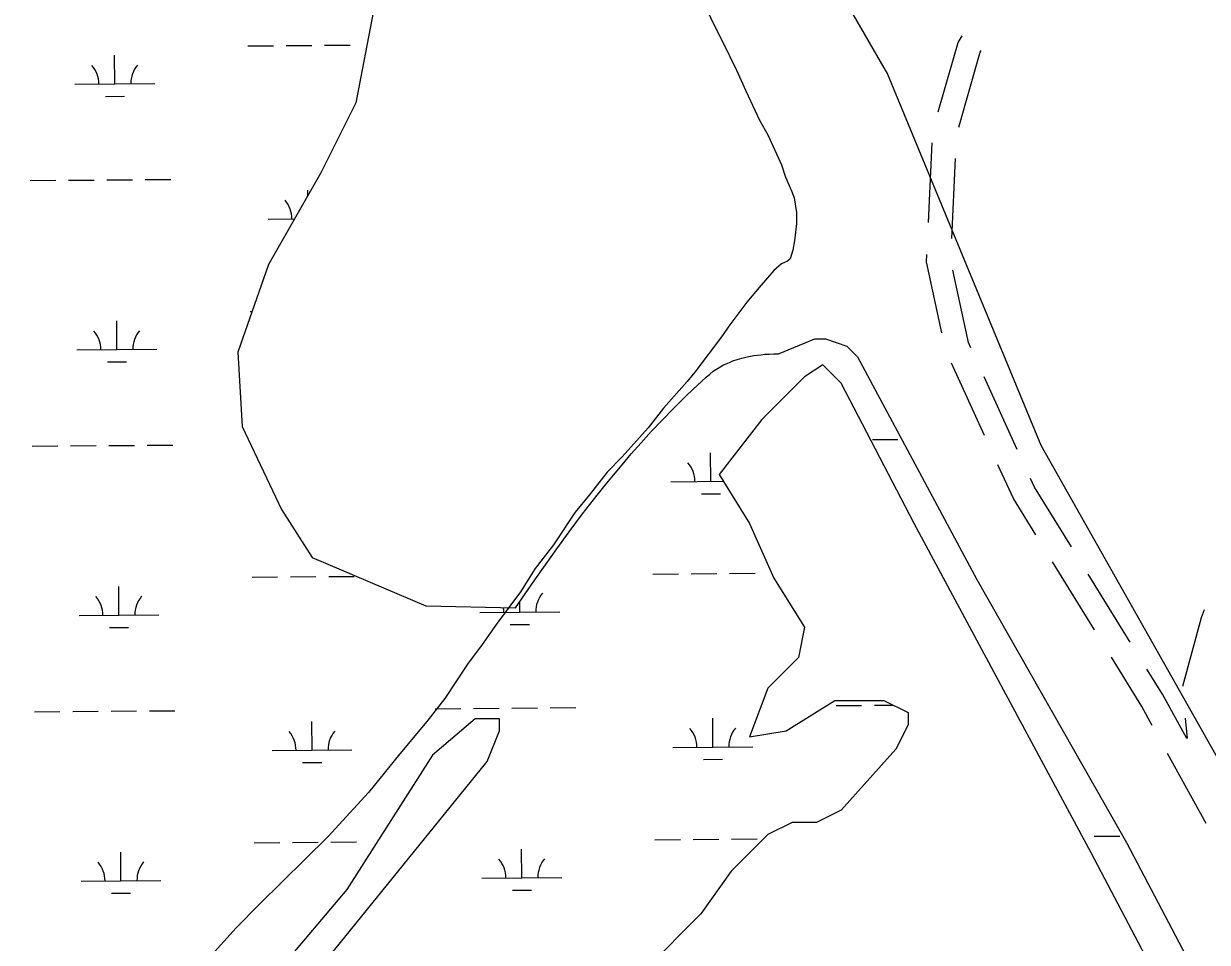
# Model space of a CAD drawing. Extents: x 3540316 to 3578335, y 553172 to 578787.
# Drawn here: x 3570985 to 3572467, y 560579 to 561730 of the extents above; entities that cross this region are included whole.
import ezdxf

# ---------------------------------------------------------------- set-up
doc = ezdxf.new("R2010")
doc.units = 0
for name, color, linetype in [('V-ROAD-CNTR', 7, 'Continuous'), ('V-SITE-VEGE', 7, 'Continuous'), ('V-UTIL-LINE', 7, 'Continuous'), ('V-WETL-SWMP', 7, 'Continuous')]:
    doc.layers.add(name, color=color, linetype=linetype)

msp = doc.modelspace()

# ---------------------------------------------------------------- linework, layer by layer
at = {"layer": 'V-ROAD-CNTR'}
for p, q in [((3572117.773234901, 561480.4776961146), (3572122.5265561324, 561580.3646619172)), ((3572146.8691143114, 561460.7649765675), (3572151.6224355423, 561560.6519423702)), ((3572188.103937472, 561213.72832132), (3572146.462312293, 561304.6457291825)), ((3572228.991243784, 561196.5011381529), (3572187.349618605, 561287.4185460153)), ((3572325.743678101, 560970.4174148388), (3572273.2204553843, 561055.5133082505)), ((3572370.389849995, 560955.2011763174), (3572317.8666272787, 561040.2970697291)), ((3572442.019371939, 560834.2887258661), (3572439.643058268, 560860.0931331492)), ((3572465.3297384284, 560727.7954188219), (3572417.271605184, 560815.4904348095))]:
    msp.add_line(p, q, dxfattribs=at)
for points in [[(3572130.0889278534, 561619.3894174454), (3572154.8579853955, 561706.1427414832), (3572160.077899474, 561714.4132443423)], [(3572155.817468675, 561600.2299048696), (3572182.5240146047, 561693.7692585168), (3572183.9772710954, 561696.0718178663)], [(3572134.423587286, 561342.5441713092), (3572115.4302838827, 561431.2425914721), (3572115.8719064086, 561440.5229097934)], [(3572170.6929685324, 561323.7855091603), (3572167.7399062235, 561330.2330185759), (3572148.2861176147, 561421.0818972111)], [(3572252.211166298, 561089.551665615), (3572224.172547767, 561134.9786438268), (3572204.760587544, 561177.361358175)], [(3572296.8573381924, 561074.3354270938), (3572250.6754522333, 561149.1573561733), (3572245.6478938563, 561160.1341750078)], [(3572436.359359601, 560899.8910228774), (3572459.8428840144, 560986.0557034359), (3572463.3993734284, 560996.1394088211)], [(3572398.0483518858, 560850.5684412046), (3572384.8330281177, 560874.6833610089), (3572346.752967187, 560936.3790574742)], [(3572441.103935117, 560834.4263231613), (3572410.7689718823, 560889.7806389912), (3572391.399139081, 560921.1628189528)]]:
    msp.add_lwpolyline(points, dxfattribs=at)
at = {"layer": 'V-SITE-VEGE'}
for p, q in [((3571836.245, 561755.6609999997), (3571848.953, 561728.6730000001)), ((3571848.953, 561728.6730000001), (3571859.558, 561708.1539999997)), ((3571859.558, 561708.1539999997), (3571877.5700000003, 561671.4409999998)), ((3571877.5700000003, 561671.4409999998), (3571889.2090000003, 561645.5339999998)), ((3571889.2090000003, 561645.5339999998), (3571906.146, 561608.8319999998)), ((3571906.146, 561608.8319999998), (3571916.767, 561590.463)), ((3571916.767, 561590.463), (3571933.6950000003, 561552.684)), ((3571933.6950000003, 561552.684), (3571938.961, 561537.5839999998)), ((3571938.961, 561537.5839999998), (3571946.362, 561520.3150000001)), ((3571946.362, 561520.3150000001), (3571949.524, 561511.685)), ((3571949.524, 561511.685), (3571952.615, 561493.3759999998)), ((3571952.615, 561493.3759999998), (3571952.508, 561479.39)), ((3571952.508, 561479.39), (3571950.196, 561457.8919999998)), ((3571950.196, 561457.8919999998), (3571947.9560000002, 561446.0749999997)), ((3571947.9560000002, 561446.0749999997), (3571944.648, 561435.344)), ((3571933.843, 561428.968), (3571924.094, 561420.436)), ((3571941.398, 561432.139), (3571933.843, 561428.968)), ((3571944.648, 561435.344), (3571941.398, 561432.139)), ((3571924.094, 561420.436), (3571905.648, 561399.0589999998)), ((3571905.648, 561399.0589999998), (3571890.452, 561380.883)), ((3571890.452, 561380.883), (3571867.6350000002, 561350.9339999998)), ((3571867.6350000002, 561350.9339999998), (3571860.0160000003, 561339.1579999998)), ((3571860.0160000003, 561339.1579999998), (3571825.245, 561293.1589999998)), ((3571825.245, 561293.1589999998), (3571815.474, 561281.3999999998)), ((3571815.474, 561281.3999999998), (3571786.182, 561248.2689999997)), ((3571786.182, 561248.2689999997), (3571766.632, 561223.6769999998)), ((3571766.632, 561223.6769999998), (3571734.0870000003, 561187.3409999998)), ((3571734.0870000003, 561187.3409999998), (3571715.6550000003, 561168.1169999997)), ((3571715.6550000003, 561168.1169999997), (3571692.844, 561139.2419999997)), ((3571692.844, 561139.2419999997), (3571675.473, 561117.8549999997)), ((3571675.473, 561117.8549999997), (3571648.274, 561077.1789999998)), ((3571648.274, 561077.1789999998), (3571625.457, 561047.229)), ((3571625.457, 561047.229), (3571606.951, 561018.3219999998)), ((3571606.951, 561018.3219999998), (3571577.607, 560978.7379999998)), ((3571577.607, 560978.7379999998), (3571559.1180000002, 560951.983)), ((3571559.1180000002, 560951.983), (3571540.647, 560927.3799999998)), ((3571540.647, 560927.3799999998), (3571512.3540000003, 560884.559)), ((3571512.3540000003, 560884.559), (3571489.548, 560855.6839999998)), ((3571489.548, 560855.6839999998), (3571455.893, 560815.0579999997)), ((3571455.893, 560815.0579999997), (3571416.805, 560766.9399999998)), ((3571416.805, 560766.9399999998), (3571365.826, 560711.3819999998)), ((3571365.826, 560711.3819999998), (3571280.205, 560627.0369999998)), ((3571280.205, 560627.0369999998), (3571250.935, 560597.1359999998)), ((3571250.935, 560597.1359999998), (3571208.628, 560550.1199999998))]:
    msp.add_line(p, q, dxfattribs=at)
at = {"layer": 'V-UTIL-LINE'}
msp.add_lwpolyline([(3570984.9459917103, 563657.5876584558), (3571227.501506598, 563212.9025478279), (3571480.1650012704, 562768.216437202), (3571621.6557182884, 562454.9150638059), (3571914.7441321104, 561929.3771148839), (3572066.3418289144, 561666.607640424), (3572258.3654448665, 561201.7085702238), (3572521.134919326, 560736.8095000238), (3573046.672868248, 559796.904379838), (3573339.76128207, 559311.791350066), (3573481.2529990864, 559038.915895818), (3573572.2108171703, 558806.466360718)], dxfattribs=at)
at = {"layer": 'V-WETL-SWMP'}
for p, q in [((3571422.893006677, 561745.7449948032), (3571400.981004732, 561630.7069963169)), ((3571313.7912480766, 561702.237458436), (3571345.7902968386, 561702.4841347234)), ((3571361.7898212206, 561702.6074728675), (3571393.7888699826, 561702.854149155)), ((3571099.09155194, 561654.1509887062), (3571098.8140419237, 561690.1499187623)), ((3571265.7926749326, 561701.867444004), (3571297.7917236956, 561702.114120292)), ((3571049.0930382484, 561653.7655570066), (3571149.0900656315, 561654.5364204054)), ((3571087.210860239, 561638.627943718), (3571111.2101468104, 561638.8129509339)), ((3571400.981004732, 561630.7069963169), (3571357.1570040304, 561543.0579968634)), ((3571357.1570040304, 561543.0579968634), (3571291.4210033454, 561428.0199973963)), ((3570993.1763087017, 561533.2599360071), (3571025.175357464, 561533.5066122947)), ((3571041.1748818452, 561533.6299504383), (3571073.1739306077, 561533.8766267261)), ((3571089.173454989, 561533.9999648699), (3571121.1725037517, 561534.2466411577)), ((3571137.172028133, 561534.3699793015), (3571169.1710768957, 561534.6166555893)), ((3571340.6497819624, 561514.1703586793), (3571340.595624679, 561521.1957060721)), ((3571290.874621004, 561484.8113443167), (3571324.019206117, 561485.0668513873)), ((3571291.4210033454, 561428.0199973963), (3571253.075001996, 561318.4599984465)), ((3571268.3571372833, 561369.2023313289), (3571270.841522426, 561369.2214831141)), ((3571101.656014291, 561321.485876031), (3571101.3785042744, 561357.484806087)), ((3571929.9869828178, 561316.2830133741), (3571975.365998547, 561334.805001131)), ((3571975.365998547, 561334.805001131), (3571988.757998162, 561334.8050014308)), ((3571988.757998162, 561334.8050014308), (3572015.5399971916, 561325.8780021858)), ((3571051.6575005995, 561321.1004443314), (3571151.6545279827, 561321.8713077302)), ((3571253.075001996, 561318.4599984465), (3571258.5529997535, 561225.3340001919)), ((3572015.5399971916, 561325.8780021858), (3572028.930996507, 561312.487002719)), ((3571089.77532259, 561305.9628310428), (3571113.7746091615, 561306.1478382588)), ((3571855.6339845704, 561299.0670120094), (3571861.3269844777, 561302.2130120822)), ((3571861.3269844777, 561302.2130120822), (3571864.6409844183, 561303.8350121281)), ((3571864.6409844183, 561303.8350121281), (3571868.4769843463, 561305.5400121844)), ((3571868.4769843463, 561305.5400121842), (3571872.920984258, 561307.301012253)), ((3571872.920984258, 561307.301012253), (3571878.0699841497, 561309.0810123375)), ((3571878.0699841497, 561309.0810123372), (3571884.0359840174, 561310.8290124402)), ((3571884.0359840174, 561310.8290124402), (3571890.943983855, 561312.4780125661)), ((3571890.943983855, 561312.4780125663), (3571898.9319836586, 561313.9450127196)), ((3571898.9319836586, 561313.9450127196), (3571908.1489834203, 561315.1370129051)), ((3571908.1489834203, 561315.1370129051), (3571913.087983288, 561315.5830130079)), ((3571913.087983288, 561315.5830130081), (3571918.363983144, 561315.9290131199)), ((3571918.363983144, 561315.9290131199), (3571923.9929829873, 561316.1650132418)), ((3571923.9929829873, 561316.1650132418), (3571929.9869828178, 561316.2830133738)), ((3571985.4258618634, 561302.5291075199), (3571962.5148621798, 561287.244107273)), ((3572008.336860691, 561279.6021084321), (3571985.4258618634, 561302.5291075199)), ((3572028.930996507, 561312.487002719), (3572178.466985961, 561033.5030109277)), ((3571839.483984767, 561287.0830118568), (3571843.8709847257, 561290.8620118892)), ((3571843.8709847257, 561290.8620118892), (3571848.383984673, 561294.31401193)), ((3571848.383984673, 561294.31401193), (3571851.457984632, 561296.4410119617)), ((3571851.457984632, 561296.4410119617), (3571855.6339845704, 561299.0670120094)), ((3571822.5719849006, 561271.3140117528), (3571839.483984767, 561287.0830118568)), ((3571962.5148621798, 561287.244107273), (3571909.05586252, 561233.7491070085)), ((3572099.98085412, 561103.8311135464), (3572008.336860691, 561279.6021084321)), ((3571799.034985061, 561248.2430116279), (3571814.5169849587, 561263.5700117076)), ((3571814.5169849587, 561263.5700117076), (3571822.5719849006, 561271.3140117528)), ((3571784.4889851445, 561233.2990115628), (3571799.034985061, 561248.2430116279)), ((3571770.7999852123, 561218.7370115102), (3571784.4889851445, 561233.2990115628)), ((3571909.05586252, 561233.7491070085), (3571855.5968625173, 561164.9681070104)), ((3571258.5529997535, 561225.3340001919), (3571307.8549960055, 561121.2520031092)), ((3571757.8959852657, 561204.5570114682), (3571770.7999852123, 561218.7370115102)), ((3570995.7407710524, 561200.5948233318), (3571027.739819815, 561200.8414996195)), ((3571043.7393441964, 561200.9648377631), (3571075.738392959, 561201.211514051)), ((3571091.7379173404, 561201.3348521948), (3571123.736966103, 561201.5815284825)), ((3571139.7364904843, 561201.7048666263), (3571171.735539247, 561201.9515429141)), ((3571745.7119853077, 561190.756011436), (3571757.8959852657, 561204.5570114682)), ((3572047.525504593, 561208.7028879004), (3572079.5245533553, 561208.9495641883)), ((3571734.1879853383, 561177.3310114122), (3571745.7119853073, 561190.756011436)), ((3571845.3306772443, 561156.4006884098), (3571845.053167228, 561192.3996184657)), ((3571723.2709853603, 561164.278011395), (3571734.1879853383, 561177.3310114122)), ((3571712.912985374, 561151.592011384), (3571723.2709853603, 561164.278011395)), ((3571795.332163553, 561156.0152567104), (3571860.8730743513, 561156.5205026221)), ((3571855.5968625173, 561164.9681070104), (3571893.7818600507, 561103.8311089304)), ((3571693.703985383, 561127.2960113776), (3571703.070985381, 561139.2660113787)), ((3571703.070985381, 561139.2660113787), (3571712.912985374, 561151.592011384)), ((3571833.4499855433, 561140.8776434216), (3571857.4492721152, 561141.0626506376)), ((3571684.7759853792, 561115.6750113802), (3571693.7039853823, 561127.2960113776)), ((3571307.8549960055, 561121.2520031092), (3571346.2009935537, 561060.9940050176)), ((3571667.8529853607, 561093.0990113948), (3571684.7759853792, 561115.6750113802)), ((3571893.7818600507, 561103.8311089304), (3571924.3298576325, 561035.0501108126)), ((3572214.535846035, 560889.8481198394), (3572099.98085412, 561103.8311135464)), ((3571652.380985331, 561071.8760114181), (3571667.8529853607, 561093.0990113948)), ((3571638.1659852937, 561051.9430114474), (3571652.380985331, 561071.8760114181)), ((3571346.2009935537, 561060.9940050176), (3571488.6289881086, 561000.7360092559)), ((3571625.0499852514, 561033.2370114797), (3571638.1659852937, 561051.9430114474)), ((3571270.9215996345, 561036.537218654), (3571302.9206483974, 561036.7838949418)), ((3571318.9201727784, 561036.9072330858), (3571350.919221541, 561037.1539093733)), ((3571366.9187459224, 561037.2772475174), (3571398.9177946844, 561037.5239238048)), ((3571772.8146798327, 561040.4062437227), (3571804.8137285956, 561040.6529200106)), ((3571820.8132529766, 561040.7762581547), (3571852.812301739, 561041.022934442)), ((3571868.8118261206, 561041.1462725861), (3571900.8108748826, 561041.3929488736)), ((3571104.220476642, 560988.8207633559), (3571103.942966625, 561024.819693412)), ((3571600.858985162, 560998.1510115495), (3571625.0499852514, 561033.2370114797)), ((3571924.3298576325, 561035.0501108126), (3571962.5148551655, 560973.9121127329)), ((3572178.466985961, 561033.5030109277), (3572365.9439731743, 560703.18602088)), ((3571488.6289881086, 561000.7360092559), (3571600.858985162, 560998.1510115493)), ((3571556.1150431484, 560992.3043567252), (3571656.112070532, 560993.075220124)), ((3571606.11355684, 560992.6897884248), (3571606.0138224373, 561005.6274540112)), ((3572157.2056371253, 560996.9380818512), (3572158.0051507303, 560996.9442451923)), ((3571054.22196295, 560988.4353316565), (3571154.218990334, 560989.2061950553)), ((3571594.232865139, 560977.1667434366), (3571618.2321517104, 560977.3517506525)), ((3571092.3397849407, 560973.2977183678), (3571116.339071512, 560973.4827255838)), ((3571962.5148551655, 560973.9121127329), (3571954.87785453, 560935.7011132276)), ((3571954.8778545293, 560935.7011132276), (3571916.692854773, 560897.4901130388)), ((3571916.692854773, 560897.4901130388), (3571893.7818540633, 560836.3521135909)), ((3572321.4538385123, 560691.1491256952), (3572214.535846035, 560889.8481198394)), ((3571548.1968867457, 560872.1687501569), (3571580.195935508, 560872.4154264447)), ((3571596.1954598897, 560872.5387645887), (3571628.1945086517, 560872.7854408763)), ((3571644.194033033, 560872.9087790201), (3571676.1930817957, 560873.1554553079)), ((3571939.603852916, 560843.9941144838), (3572000.6998520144, 560882.2051151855)), ((3572000.6998520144, 560882.2051151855), (3572061.795850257, 560882.2051165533)), ((3572002.0913938, 560875.6677607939), (3572034.090442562, 560875.9144370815)), ((3572050.089966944, 560876.0377752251), (3572073.7577974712, 560876.2202272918)), ((3572061.795850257, 560882.2051165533), (3572092.3438490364, 560866.9211175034)), ((3570998.305233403, 560867.9297106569), (3571030.3042821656, 560868.1763869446)), ((3571046.303806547, 560868.2997250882), (3571078.3028553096, 560868.546401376)), ((3571094.302379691, 560868.6697395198), (3571126.3014284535, 560868.9164158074)), ((3571142.300952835, 560869.0397539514), (3571174.3000015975, 560869.2864302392)), ((3571550.11686446, 560859.2791054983), (3571496.657864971, 560813.4251051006)), ((3571500.198313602, 560871.7987357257), (3571532.197362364, 560872.0454120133)), ((3571580.664863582, 560859.2791061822), (3571550.11686446, 560859.2791054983)), ((3571580.6648632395, 560843.9941064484), (3571580.664863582, 560859.2791061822)), ((3571847.895139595, 560823.7355757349), (3571847.6176295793, 560859.7345057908)), ((3572092.3438490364, 560866.9211175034), (3572092.343848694, 560851.63611777)), ((3571346.002059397, 560819.8665506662), (3571345.724549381, 560855.8654807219)), ((3571565.3908628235, 560805.7831067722), (3571580.6648632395, 560843.9941064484)), ((3571893.7818540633, 560836.3521135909), (3571939.603852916, 560843.9941144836)), ((3572092.343848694, 560851.63611777), (3572077.0698484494, 560821.0671179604)), ((3571296.0035457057, 560819.4811189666), (3571396.000573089, 560820.2519823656)), ((3571496.657864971, 560813.4251051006), (3571389.739864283, 560645.2961056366)), ((3571797.8966259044, 560823.3501440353), (3571897.893653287, 560824.1210074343)), ((3572077.0698484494, 560821.0671179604), (3572008.336848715, 560744.6451177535)), ((3571334.1213676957, 560804.343505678), (3571358.1206542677, 560804.528512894)), ((3571336.280863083, 560523.0201065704), (3571565.3908628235, 560805.7831067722)), ((3571836.014447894, 560808.2125307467), (3571860.013734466, 560808.3975379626)), ((3572008.336848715, 560744.6451177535), (3571977.788849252, 560729.360117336)), ((3571947.24085013, 560729.360116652), (3571916.692850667, 560714.0761162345)), ((3571977.788849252, 560729.360117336), (3571947.24085013, 560729.360116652)), ((3571916.692850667, 560714.0761162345), (3571870.870850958, 560668.2221160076)), ((3572325.2707955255, 560711.980170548), (3572357.269844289, 560712.2268468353)), ((3571273.486061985, 560703.8721059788), (3571305.4851107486, 560704.1187822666)), ((3571321.484635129, 560704.2421204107), (3571353.4836838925, 560704.4887966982)), ((3571369.483208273, 560704.6121348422), (3571401.482257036, 560704.8588111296)), ((3571608.6780191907, 560660.0246757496), (3571608.400509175, 560696.0236058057)), ((3571775.3791421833, 560707.7411310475), (3571807.3781909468, 560707.9878073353)), ((3571823.3777153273, 560708.1111454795), (3571855.3767640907, 560708.3578217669)), ((3571871.3762884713, 560708.4811599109), (3571903.375337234, 560708.7278361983)), ((3572365.9439731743, 560703.18602088), (3572450.7549671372, 560542.4910255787)), ((3571106.7849389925, 560656.1556506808), (3571106.5074289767, 560692.1545807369)), ((3572397.823833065, 560545.9471299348), (3572321.4538385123, 560691.1491256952)), ((3571870.870850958, 560668.2221160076), (3571832.6858508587, 560614.727116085)), ((3571056.786425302, 560655.7702189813), (3571156.7834526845, 560656.5410823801)), ((3571558.6795055, 560659.63924405), (3571658.6765328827, 560660.4101074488)), ((3571094.904247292, 560640.6326056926), (3571118.903533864, 560640.8176129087)), ((3571389.739864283, 560645.2961056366), (3571259.9108645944, 560492.4511053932)), ((3571596.79732749, 560644.5016307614), (3571620.796614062, 560644.6866379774)), ((3571832.6858508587, 560614.727116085), (3571763.9528512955, 560545.9471157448))]:
    msp.add_line(p, q, dxfattribs=at)
for centre, radius, start, end in [((3571043.8465979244, 561654.1999302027), 35.24628790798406, 359.66985650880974, 41.2135148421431), ((3571154.3291858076, 561655.0516253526), 35.24628790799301, 139.66985351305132, 181.21351184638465), ((3571285.6281806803, 561485.2457175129), 35.24628790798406, 359.66985650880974, 41.2135148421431), ((3571046.4110602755, 561321.5348175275), 35.24628790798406, 359.66985650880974, 41.2135148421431), ((3571156.893648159, 561322.3865126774), 35.24628790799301, 139.66985351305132, 181.21351184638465), ((3571790.0857232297, 561156.4496299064), 35.24628790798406, 359.66985650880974, 41.2135148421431), ((3571048.9755226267, 560988.8697048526), 35.24628790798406, 359.66985650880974, 41.2135148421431), ((3571159.45811051, 560989.7214000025), 35.24628790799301, 139.66985351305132, 181.21351184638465), ((3571661.351190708, 560993.5904250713), 35.24628790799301, 139.66985351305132, 181.21351184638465), ((3571550.868602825, 560992.7387299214), 35.24628790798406, 359.66985650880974, 9.41017266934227), ((3571290.757105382, 560819.9154921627), 35.24628790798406, 359.66985650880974, 41.2135148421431), ((3571401.239693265, 560820.7671873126), 35.24628790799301, 139.66985351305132, 181.21351184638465), ((3571792.6501855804, 560823.7845172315), 35.24628790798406, 359.66985650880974, 41.2135148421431), ((3571903.132773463, 560824.6362123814), 35.24628790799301, 139.66985351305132, 181.21351184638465), ((3571162.0225728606, 560657.0562873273), 35.24628790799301, 139.66985351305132, 181.21351184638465), ((3571553.433065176, 560660.0736172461), 35.24628790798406, 359.66985650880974, 41.2135148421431), ((3571663.9156530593, 560660.925312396), 35.24628790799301, 139.66985351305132, 181.21351184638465), ((3571051.539984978, 560656.2045921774), 35.24628790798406, 359.66985650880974, 41.2135148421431)]:
    msp.add_arc(centre, radius, start, end, dxfattribs=at)

doc.saveas('drawing.dxf')
